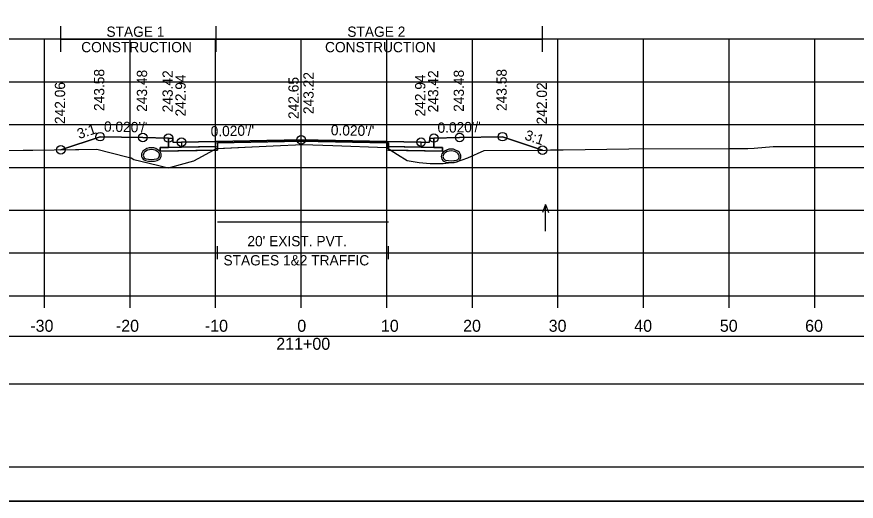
# Model space of a CAD drawing. Extents: x 1369627 to 1374022, y 380035 to 398173.
# Drawn here: x 1372065.3 to 1372163.4, y 382385.5 to 382442.1 of the extents above; entities that cross this region are included whole.
import ezdxf

# ---------------------------------------------------------------- set-up
doc = ezdxf.new("R2010")
doc.units = 0
for name, color, linetype in [('Default', 7, 'Continuous'), ('R_Alt Surface', 7, 'Continuous'), ('R_Axis', 7, 'Continuous'), ('R_Axis Annot', 7, 'Continuous'), ('R_Border', 7, 'Continuous'), ('R_Drive', 7, 'Continuous'), ('R_Exist Surface', 7, 'Continuous'), ('R_Fin Surface', 7, 'Continuous'), ('R_Grid', 7, 'Continuous'), ('R_MOT', 7, 'Continuous'), ('R_No Plot', 7, 'Continuous'), ('R_Water Annot', 7, 'Continuous'), ('R_Xsect Elev', 7, 'Continuous'), ('R_Xsect Slope', 7, 'Continuous'), ('T_Vehicle Path Rt', 7, 'Continuous')]:
    doc.layers.add(name, color=color, linetype=linetype)

msp = doc.modelspace()

# ---------------------------------------------------------------- linework, layer by layer
at = {"layer": 'Default'}
for p, q in [((1372088.736, 382413.757), (1372088.736, 382415.257)), ((1372088.736, 382414.507), (1372108.736, 382414.507)), ((1372108.736, 382413.757), (1372108.736, 382415.257))]:
    msp.add_line(p, q, dxfattribs=at)
for points in [[(1372083.02, 382427.899), (1372083.52, 382427.899), (1372083.53, 382427.399), (1372084.53, 382427.419), (1372084.53, 382426.832), (1372083.03, 382426.802)], [(1372113.53, 382427.399), (1372113.54, 382427.899), (1372114.04, 382427.899), (1372114.03, 382426.802), (1372112.53, 382426.832), (1372112.53, 382427.419)], [(1371948.53, 382399.209), (1372248.53, 382399.209), (1372248.53, 382404.731), (1371948.53, 382404.731)]]:
    msp.add_lwpolyline(points, close=True, dxfattribs=at)
at = {"layer": 'R_Alt Surface'}
msp.add_lwpolyline([(1372083.03, 382427.9), (1372083.03, 382426.802), (1372084.53, 382426.832), (1372088.736, 382426.916), (1372088.736, 382427.333), (1372098.53, 382427.529), (1372108.736, 382427.325), (1372108.736, 382426.908), (1372112.53, 382426.832), (1372114.03, 382426.802), (1372114.031, 382427.9)], dxfattribs=at)
for points in [[(1372082.03, 382426.782), (1372083.03, 382426.802), (1372084.53, 382426.832), (1372088.736, 382426.916), (1372088.736, 382426.499), (1372082.03, 382426.365)], [(1372115.03, 382426.782), (1372114.03, 382426.802), (1372112.53, 382426.832), (1372108.736, 382426.908), (1372108.736, 382426.491), (1372115.03, 382426.365)]]:
    msp.add_lwpolyline(points, close=True, dxfattribs=at)
at = {"layer": 'R_Axis'}
for p, q in [((1371948.53, 382409.477), (1372248.53, 382409.477)), ((1372068.53, 382408.077), (1372068.53, 382409.477)), ((1372078.53, 382408.077), (1372078.53, 382409.477)), ((1372088.53, 382408.077), (1372088.53, 382409.477)), ((1372098.53, 382408.077), (1372098.53, 382409.477)), ((1372108.53, 382408.077), (1372108.53, 382409.477)), ((1372118.53, 382408.077), (1372118.53, 382409.477)), ((1372128.53, 382408.077), (1372128.53, 382409.477)), ((1372138.53, 382408.077), (1372138.53, 382409.477)), ((1372148.53, 382408.077), (1372148.53, 382409.477)), ((1372158.53, 382408.077), (1372158.53, 382409.477))]:
    msp.add_line(p, q, dxfattribs=at)
at = {"layer": 'R_Border'}
msp.add_line((1372256.71, 382389.477), (1371940.53, 382389.477), dxfattribs=at)
at = {"layer": 'R_Drive'}
for centre, radius, start, end in [((1372080.507, 382425.905), 0.646, 136.35152, 253.95293), ((1372081.02, 382425.416), 1.354, 43.64848, 136.35152), ((1372081.02, 382425.416), 1.146, 43.64848, 136.35152), ((1372081.532, 382425.905), 0.646, 286.04707, 43.64848), ((1372116.04, 382425.258), 1.354, 43.64848, 136.35152), ((1372116.04, 382425.258), 1.146, 43.64848, 136.35152), ((1372080.507, 382425.905), 0.438, 136.35152, 253.95293), ((1372081.02, 382427.687), 2.5, 253.95293, 286.04707), ((1372081.02, 382427.687), 2.292, 253.95293, 286.04707), ((1372081.532, 382425.905), 0.438, 286.04707, 43.64848), ((1372115.527, 382425.747), 0.646, 136.35152, 253.95293), ((1372115.527, 382425.747), 0.438, 136.35152, 253.95293), ((1372116.04, 382427.529), 2.292, 253.95293, 286.04707), ((1372116.552, 382425.747), 0.438, 286.04707, 43.64848), ((1372116.552, 382425.747), 0.646, 286.04707, 43.64848), ((1372116.04, 382427.529), 2.5, 253.95293, 286.04707)]:
    msp.add_arc(centre, radius, start, end, dxfattribs=at)
at = {"layer": 'R_Exist Surface'}
msp.add_lwpolyline([(1372044.405, 382426.404), (1372066.045, 382426.476), (1372067.162, 382426.479), (1372067.181, 382426.48), (1372074.643, 382426.6), (1372078.158, 382425.702), (1372078.642, 382425.571), (1372078.952, 382425.411), (1372081.751, 382424.74), (1372082.996, 382424.42), (1372083.302, 382424.493), (1372085.997, 382425.224), (1372086.996, 382425.802), (1372088.612, 382426.665), (1372095.26, 382426.975), (1372098.736, 382427.132), (1372102.227, 382427.014), (1372108.477, 382426.808), (1372109.776, 382425.996), (1372110.89, 382425.262), (1372112.307, 382425.03), (1372113.609, 382424.927), (1372115.097, 382424.935), (1372116.688, 382425.122), (1372117.985, 382425.587), (1372119.889, 382426.427), (1372127.055, 382426.498), (1372127.643, 382426.514), (1372129.131, 382426.534), (1372136.811, 382426.652), (1372148.63, 382426.68), (1372150.716, 382426.685), (1372151.452, 382426.734), (1372153.657, 382426.93), (1372158.746, 382426.912), (1372164.58, 382426.916)], dxfattribs=at)
at = {"layer": 'R_Fin Surface'}
msp.add_lwpolyline([(1372070.44, 382426.532), (1372075.02, 382428.059), (1372080.02, 382427.959), (1372083.02, 382427.899), (1372083.52, 382427.899), (1372083.53, 382427.399), (1372084.53, 382427.419), (1372086.53, 382427.459), (1372098.53, 382427.699), (1372110.53, 382427.459), (1372112.53, 382427.419), (1372113.53, 382427.399), (1372113.54, 382427.899), (1372114.04, 382427.899), (1372117.04, 382427.959), (1372122.04, 382428.059), (1372126.733, 382426.495)], dxfattribs=at)
at = {"layer": 'R_Grid'}
for p, q in [((1371948.53, 382439.477), (1372248.53, 382439.477)), ((1372068.53, 382409.477), (1372068.53, 382439.477)), ((1372078.53, 382409.477), (1372078.53, 382439.477)), ((1372088.53, 382409.477), (1372088.53, 382439.477)), ((1372098.53, 382409.477), (1372098.53, 382439.477)), ((1372108.53, 382409.477), (1372108.53, 382439.477)), ((1372118.53, 382409.477), (1372118.53, 382439.477)), ((1372128.53, 382409.477), (1372128.53, 382439.477)), ((1372138.53, 382409.477), (1372138.53, 382439.477)), ((1372148.53, 382409.477), (1372148.53, 382439.477)), ((1372158.53, 382409.477), (1372158.53, 382439.477)), ((1371948.53, 382434.477), (1372248.53, 382434.477)), ((1371948.53, 382429.477), (1372248.53, 382429.477)), ((1371948.53, 382424.477), (1372248.53, 382424.477)), ((1371948.53, 382419.477), (1372248.53, 382419.477)), ((1371948.53, 382414.477), (1372248.53, 382414.477)), ((1371948.53, 382409.477), (1372248.53, 382409.477))]:
    msp.add_line(p, q, dxfattribs=at)
at = {"layer": 'R_MOT'}
for p, q in [((1372070.44, 382437.962), (1372070.44, 382440.962)), ((1372088.581, 382437.962), (1372088.581, 382440.962)), ((1372126.733, 382437.962), (1372126.733, 382440.962)), ((1372070.44, 382439.462), (1372126.733, 382439.462))]:
    msp.add_line(p, q, dxfattribs=at)
at = {"layer": 'R_No Plot'}
msp.add_line((1371928.129, 382385.498), (1372261.462, 382385.498), dxfattribs=at)
for points in [[(1371928.122, 382598.831), (1372261.462, 382598.831), (1372261.462, 382385.494), (1371928.122, 382385.494)], [(1372174.45, 382594.937), (1372194.07, 382594.937), (1372194.07, 382585.057), (1372210.182, 382585.057), (1372233.381, 382585.057), (1372233.381, 382552.386), (1372256.589, 382552.386), (1372256.71, 382389.477), (1371940.53, 382389.477), (1371940.53, 382594.937)], [(1372098.53, 382427.699), (1372086.53, 382427.459), (1372084.53, 382427.419), (1372084.53, 382426.832), (1372088.53, 382426.912), (1372088.53, 382427.329), (1372098.53, 382427.529), (1372108.53, 382427.329), (1372108.53, 382426.912), (1372112.53, 382426.832), (1372112.53, 382427.419), (1372110.53, 382427.459)], [(1372088.53, 382426.912), (1372084.53, 382426.832), (1372083.03, 382426.802), (1372082.03, 382426.782), (1372082.03, 382426.365), (1372088.53, 382426.495)], [(1372108.53, 382426.912), (1372112.53, 382426.832), (1372114.03, 382426.802), (1372115.03, 382426.782), (1372115.03, 382426.365), (1372108.53, 382426.495)]]:
    msp.add_lwpolyline(points, close=True, dxfattribs=at)
for points in [[(1372083.02, 382427.899), (1372083.03, 382426.802), (1372084.53, 382426.832), (1372088.53, 382426.912), (1372088.53, 382427.329), (1372098.53, 382427.529), (1372108.53, 382427.329), (1372108.53, 382426.912), (1372112.53, 382426.832), (1372114.03, 382426.802), (1372114.04, 382427.899)], [(1372088.736, 382418.132), (1372108.736, 382418.132)]]:
    msp.add_lwpolyline(points, dxfattribs=at)
for centre in [(1372075.02, 382428.059), (1372080.02, 382427.959), (1372083.02, 382427.899), (1372098.53, 382427.699), (1372114.04, 382427.899), (1372117.04, 382427.959), (1372122.04, 382428.059), (1372084.53, 382427.419), (1372112.53, 382427.419), (1372070.44, 382426.532), (1372126.733, 382426.495)]:
    msp.add_circle(centre, 0.5, dxfattribs=at)
at = {"layer": 'R_Water Annot'}
for p, q in [((1372127.057, 382420.15), (1372126.707, 382419.189)), ((1372127.057, 382417.008), (1372127.057, 382420.15)), ((1372127.057, 382420.15), (1372127.407, 382419.189))]:
    msp.add_line(p, q, dxfattribs=at)
at = {"layer": 'R_Xsect Elev'}
msp.add_line((1372098.53, 382427.123), (1372098.53, 382437.123), dxfattribs=at)
at = {"layer": 'T_Vehicle Path Rt'}
for p, q in [((1372083.03, 382426.802), (1372083.02, 382427.899)), ((1372114.04, 382427.899), (1372114.03, 382426.802)), ((1372088.286, 382426.491), (1372082.03, 382426.365)), ((1372088.286, 382426.491), (1372088.736, 382426.499)), ((1372088.736, 382426.916), (1372088.736, 382426.671)), ((1372088.736, 382426.499), (1372088.736, 382426.671)), ((1372108.736, 382426.646), (1372108.736, 382426.908)), ((1372108.992, 382426.486), (1372108.736, 382426.646)), ((1372108.736, 382426.646), (1372108.736, 382426.491)), ((1372108.736, 382426.491), (1372108.992, 382426.486)), ((1372108.992, 382426.486), (1372109.776, 382425.996))]:
    msp.add_line(p, q, dxfattribs=at)
for points in [[(1372083.02, 382427.899), (1372080.02, 382427.959), (1372075.02, 382428.059), (1372070.44, 382426.532)], [(1372108.736, 382426.908), (1372108.736, 382427.325), (1372098.53, 382427.529), (1372088.736, 382427.333), (1372088.736, 382426.916)], [(1372126.733, 382426.495), (1372122.04, 382428.059), (1372117.04, 382427.959), (1372114.04, 382427.899)], [(1372070.44, 382426.532), (1372074.643, 382426.6), (1372078.158, 382425.702), (1372078.642, 382425.571), (1372078.952, 382425.411), (1372081.751, 382424.74), (1372082.996, 382424.42), (1372083.302, 382424.493), (1372085.997, 382425.224), (1372086.996, 382425.802), (1372088.286, 382426.491)], [(1372082.03, 382426.365), (1372082.03, 382426.782), (1372083.03, 382426.802)], [(1372088.736, 382426.671), (1372088.612, 382426.665), (1372088.286, 382426.491)], [(1372088.736, 382426.671), (1372095.26, 382426.975), (1372098.736, 382427.132), (1372102.227, 382427.014), (1372108.477, 382426.808), (1372108.578, 382426.745), (1372108.736, 382426.646)], [(1372114.03, 382426.802), (1372115.03, 382426.782), (1372115.03, 382426.365), (1372108.992, 382426.486)], [(1372109.776, 382425.996), (1372110.89, 382425.262), (1372112.307, 382425.03), (1372113.609, 382424.927), (1372115.097, 382424.935), (1372116.688, 382425.122), (1372117.985, 382425.587), (1372119.889, 382426.427), (1372126.733, 382426.495)]]:
    msp.add_lwpolyline(points, dxfattribs=at)

# ---------------------------------------------------------------- texts
at = {"layer": 'R_Axis Annot'}
for s, height, p in [("20' EXIST. PVT.", 1.2, (1372092.239, 382415.265)), ('STAGES 1&2 TRAFFIC', 1.2, (1372089.443, 382413.025)), ('-30', 1.4, (1372066.871, 382405.277)), ('-20', 1.4, (1372076.871, 382405.277)), ('-10', 1.4, (1372087.268, 382405.277)), ('0', 1.4, (1372098.072, 382405.277)), ('10', 1.4, (1372107.841, 382405.277)), ('20', 1.4, (1372117.444, 382405.277)), ('30', 1.4, (1372127.444, 382405.277)), ('40', 1.4, (1372137.444, 382405.277)), ('50', 1.4, (1372147.444, 382405.277)), ('60', 1.4, (1372157.411, 382405.277)), ('211+00', 1.4, (1372095.614, 382403.177))]:
    msp.add_text(s, height=height, dxfattribs=at).set_placement(p)
at = {"layer": 'R_MOT'}
for s, p in [('STAGE 1', (1372075.767, 382439.718)), ('STAGE 2', (1372103.916, 382439.718)), ('CONSTRUCTION', (1372072.823, 382437.918)), ('CONSTRUCTION', (1372101.312, 382437.918))]:
    msp.add_text(s, height=1.2, dxfattribs=at).set_placement(p)
at = {"layer": 'R_Xsect Elev'}
for s, p in [('243.58', (1372075.52, 382431.059)), ('243.48', (1372080.52, 382430.959)), ('243.42', (1372083.52, 382430.899)), ('242.94', (1372085.03, 382430.419)), ('243.22', (1372099.981, 382430.699)), ('242.94', (1372113.03, 382430.419)), ('243.42', (1372114.54, 382430.899)), ('243.48', (1372117.54, 382430.959)), ('243.58', (1372122.54, 382431.059)), ('242.06', (1372070.94, 382429.532)), ('242.65', (1372098.23, 382430.123)), ('242.02', (1372127.233, 382429.495))]:
    msp.add_text(s, height=1.2, rotation=90, dxfattribs=at).set_placement(p)
at = {"layer": 'R_Xsect Slope'}
for s, rotation, p in [('3:1', 18.43323, (1372072.572, 382427.77)), ("0.020'/'", 358.85424, (1372075.47, 382428.65)), ("0.020'/'", 1.14576, (1372087.956, 382428.087)), ("0.020'/'", 358.85424, (1372101.98, 382428.23)), ("0.020'/'", 1.14576, (1372114.466, 382428.507)), ('3:1', 341.56677, (1372124.544, 382427.751))]:
    msp.add_text(s, height=1.2, rotation=rotation, dxfattribs=at).set_placement(p)

doc.saveas('drawing.dxf')
